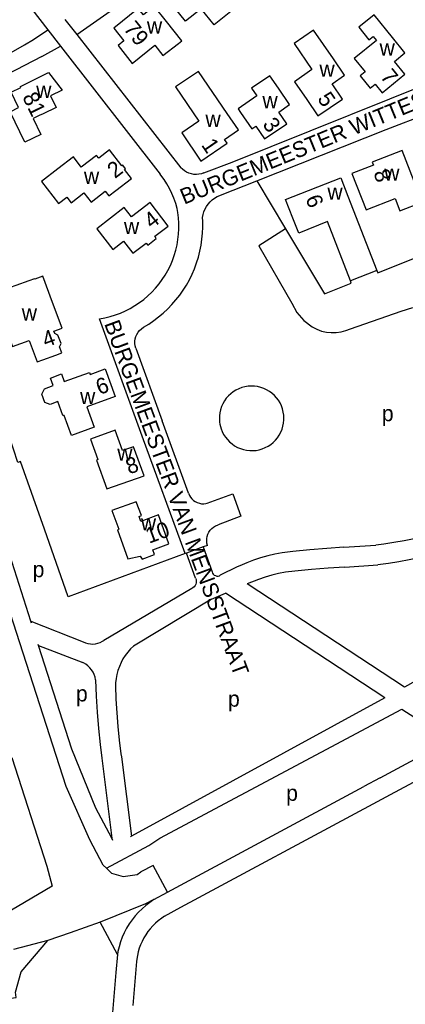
# Model space of a CAD drawing. Extents: x 159261 to 160849, y 382514 to 384534.
# Drawn here: x 159758.4 to 159856, y 382712.8 to 382961.9 of the extents above; entities that cross this region are included whole.
import ezdxf

# ---------------------------------------------------------------- set-up
doc = ezdxf.new("R2010")
doc.units = 0
for name, color, linetype in [('BLT_Basislijn', 7, 'Continuous'), ('BLT_Bebouwing', 7, 'Continuous'), ('BLT_Centroide', 7, 'Continuous'), ('BLT_Huisnummer', 7, 'Continuous'), ('BLT_Straatnaam_verkleind', 7, 'Continuous')]:
    doc.layers.add(name, color=color, linetype=linetype)

msp = doc.modelspace()

# ---------------------------------------------------------------- linework, layer by layer
at = {"layer": 'BLT_Basislijn'}
for p, q in [((159761.44, 382964.54), (159765.48, 382959.35)), ((159769.79, 382961.98), (159772.81, 382958.13)), ((159761.85, 382956.86), (159765.48, 382959.35)), ((159765.48, 382959.35), (159768.7, 382955.22)), ((159772.81, 382958.13), (159799.17, 382924.44)), ((159763.99, 382952.63), (159768.7, 382955.22)), ((159768.7, 382955.22), (159793.89, 382922.86)), ((159851.1, 382934.1), (159871.08, 382941.92)), ((159818.39, 382921.14), (159851.1, 382934.1)), ((159809.22, 382917.51), (159818.39, 382921.14)), ((159789.4, 382856.54), (159778.58, 382886.26)), ((159787.73, 382878.78), (159794.41, 382860.43)), ((159801.09, 382842.09), (159794.41, 382860.43)), ((159800.22, 382826.83), (159789.4, 382856.54)), ((159770.66, 382815.94), (159764.63, 382833.06)), ((159804.82, 382828.53), (159800.59, 382826.97)), ((159805.89, 382828.92), (159804.82, 382828.53)), ((159804.82, 382828.53), (159807.06, 382822.23)), ((159840.43, 382828.43), (159848.5, 382829.01)), ((159800.22, 382826.83), (159770.66, 382815.94)), ((159800.59, 382826.97), (159800.22, 382826.83)), ((159802.85, 382820.62), (159800.59, 382826.97)), ((159813.43, 382823.46), (159809.12, 382821.34)), ((159840.7, 382823.44), (159849.02, 382824.03)), ((159801.9, 382818.02), (159779.67, 382804.86)), ((159855.75, 382793.04), (159815.92, 382819.16)), ((159806.89, 382815.32), (159787.14, 382803.46)), ((159806.89, 382815.32), (159810.42, 382816.79)), ((159850.78, 382790.32), (159810.42, 382816.79)), ((159761.17, 382809.71), (159774.4, 382804.53)), ((159761.32, 382809.24), (159761.17, 382809.71)), ((159763.14, 382803.57), (159763.05, 382803.86)), ((159763.14, 382803.57), (159774.3, 382799.3)), ((159855.11, 382787.5), (159867.3, 382779.61)), ((159849.56, 382770.13), (159867.3, 382779.61)), ((159779.11, 382775.08), (159781.67, 382754.81)), ((159784.11, 382775.44), (159786.67, 382755.32)), ((159852.2, 382765.87), (159871.96, 382776.44)), ((159849.56, 382770.13), (159845.49, 382767.95)), ((159795.75, 382741.2), (159845.49, 382767.95)), ((159847.84, 382763.54), (159852.2, 382765.87)), ((159799.16, 382737.36), (159847.84, 382763.54)), ((159786.67, 382755.32), (159786.38, 382755.16)), ((159781.96, 382754.24), (159781.67, 382754.81)), ((159792.14, 382747.95), (159789.05, 382746.31)), ((159795.75, 382741.2), (159792.14, 382747.95)), ((159792.32, 382739.35), (159795.75, 382741.2)), ((159795.01, 382735.12), (159799.16, 382737.36)), ((159778.72, 382733.59), (159771.15, 382730.86)), ((159783.12, 382725.42), (159778.72, 382733.59)), ((159771.15, 382730.86), (159765.49, 382728.98)), ((159783.12, 382725.42), (159782.68, 382720.86)), ((159787.93, 382723.65), (159787.01, 382712.52)), ((159782.68, 382720.86), (159781.84, 382710.7))]:
    msp.add_line(p, q, dxfattribs=at)
for points in [[(159772.81, 382958.13), (159791.09, 382971.03), (159842.19, 383011.31)], [(159804.96, 382923.13), (159812.17, 382925.83), (159871.81, 382949.78), (159881.19, 382974.39)], [(159722.07, 382937.89), (159726.37, 382939.56), (159730.64, 382941.3), (159734.88, 382943.12), (159739.09, 382945.02), (159743.26, 382946.98), (159747.4, 382949.02), (159751.5, 382951.13), (159755.57, 382953.31), (159759.6, 382955.56), (159761.85, 382956.86)], [(159763.99, 382952.63), (159744.23, 382942.41), (159720.77, 382932.12), (159721.69, 382929.16)], [(159798.21, 382914.15), (159797.84, 382915.45), (159797.4, 382916.72), (159796.89, 382917.97), (159796.3, 382919.18), (159795.64, 382920.36), (159794.91, 382921.49), (159794.11, 382922.58), (159793.89, 382922.86)], [(159804.96, 382923.13), (159804.35, 382922.92), (159803.72, 382922.79), (159803.08, 382922.74), (159802.44, 382922.77), (159801.81, 382922.88), (159801.19, 382923.07), (159800.61, 382923.33), (159800.06, 382923.66), (159799.55, 382924.06), (159799.17, 382924.44)], [(159818.39, 382921.14), (159825.67, 382908.96)], [(159780.29, 382747.23), (159779.46, 382747.99), (159776.13, 382754.43), (159770.11, 382767.88), (159727.46, 382900), (159720.82, 382918.3)], [(159804.64, 382911.9), (159804.78, 382912.63), (159804.99, 382913.34), (159805.27, 382914.02), (159805.63, 382914.67), (159806.06, 382915.27), (159806.55, 382915.83), (159807.1, 382916.33), (159807.69, 382916.77), (159808.33, 382917.14), (159809.01, 382917.44), (159809.22, 382917.51)], [(159778.58, 382886.26), (159779.93, 382886.5), (159781.27, 382886.83), (159782.58, 382887.23), (159783.87, 382887.7), (159785.13, 382888.25), (159786.35, 382888.87), (159787.54, 382889.57), (159788.68, 382890.33), (159789.78, 382891.15), (159790.83, 382892.04), (159791.83, 382892.99), (159792.76, 382893.99), (159793.64, 382895.05), (159794.46, 382896.16), (159795.2, 382897.31), (159795.88, 382898.5), (159796.49, 382899.73), (159797.03, 382901), (159797.49, 382902.29), (159797.88, 382903.61), (159798.19, 382904.95), (159798.42, 382906.3), (159798.57, 382907.67), (159798.65, 382909.04), (159798.64, 382910.41), (159798.55, 382911.78), (159798.38, 382913.15), (159798.21, 382914.15)], [(159789.7, 382884.12), (159791.02, 382884.91), (159792.3, 382885.78), (159793.52, 382886.7), (159794.7, 382887.69), (159795.83, 382888.74), (159796.9, 382889.85), (159797.91, 382891.01), (159798.86, 382892.22), (159799.75, 382893.48), (159800.57, 382894.78), (159801.32, 382896.12), (159802, 382897.51), (159802.61, 382898.92), (159803.14, 382900.36), (159803.6, 382901.83), (159803.98, 382903.33), (159804.28, 382904.84), (159804.5, 382906.36), (159804.64, 382907.89), (159804.71, 382909.43), (159804.69, 382910.97), (159804.64, 382911.9)], [(159825.67, 382908.96), (159818.91, 382904.69), (159827.24, 382890.18), (159828.54, 382887.81), (159830.26, 382885.81), (159832.36, 382884.22), (159833.53, 382883.59), (159834.75, 382883.09), (159835.99, 382882.86), (159837.23, 382882.77), (159838.48, 382882.8), (159839.71, 382882.97), (159840.92, 382883.26), (159842.09, 382883.68), (159854.89, 382888.14), (159857.84, 382889.09)], [(159825.67, 382908.96), (159835.49, 382892.54), (159842.3, 382895.25), (159842.06, 382895.86)], [(159848.75, 382898.48), (159848.97, 382897.9), (159864.82, 382904.2), (159887.39, 382888.81), (159909.96, 382909.12)], [(159761.17, 382809.71), (159747.49, 382852.41), (159733.04, 382898.48)], [(159787.73, 382878.78), (159787.58, 382879.37), (159787.51, 382879.97), (159787.52, 382880.58), (159787.61, 382881.18), (159787.77, 382881.76), (159788.02, 382882.31), (159788.33, 382882.83), (159788.71, 382883.3), (159789.15, 382883.72), (159789.7, 382884.12)], [(159825.25, 382861.06), (159825.21, 382861.86), (159825.09, 382862.66), (159824.89, 382863.45), (159824.62, 382864.21), (159824.27, 382864.94), (159823.85, 382865.63), (159823.36, 382866.27), (159822.82, 382866.87), (159822.21, 382867.41), (159821.56, 382867.89), (159820.87, 382868.3), (159820.13, 382868.64), (159819.37, 382868.9), (159818.58, 382869.09), (159817.78, 382869.2), (159816.97, 382869.23), (159816.17, 382869.18), (159815.37, 382869.05), (159814.59, 382868.84), (159813.83, 382868.56), (159813.11, 382868.2), (159812.42, 382867.77), (159811.78, 382867.28), (159811.19, 382866.73), (159810.66, 382866.12), (159810.19, 382865.46), (159809.79, 382864.76), (159809.46, 382864.02), (159809.2, 382863.25), (159809.02, 382862.46), (159808.93, 382861.66), (159808.91, 382860.85), (159808.97, 382860.05), (159809.05, 382859.55)], [(159764.63, 382833.06), (159758.6, 382850.17), (159757.88, 382849.88), (159753.48, 382863.42), (159754.23, 382863.79), (159753.21, 382866.55)], [(159809.05, 382859.55), (159809.33, 382858.44), (159809.62, 382857.72), (159809.98, 382857), (159810.42, 382856.32), (159810.92, 382855.68), (159811.48, 382855.1), (159812.1, 382854.58), (159812.76, 382854.12), (159813.47, 382853.72), (159814.21, 382853.4), (159814.98, 382853.16), (159815.77, 382852.99), (159816.57, 382852.9), (159817.38, 382852.89), (159818.19, 382852.96), (159818.98, 382853.11), (159819.76, 382853.34), (159820.51, 382853.64), (159821.22, 382854.02), (159821.9, 382854.46), (159822.52, 382854.97), (159823.1, 382855.54), (159823.62, 382856.16), (159824.07, 382856.83), (159824.45, 382857.54), (159824.76, 382858.29), (159825, 382859.06), (159825.16, 382859.85), (159825.24, 382860.66), (159825.25, 382861.06)], [(159801.09, 382842.09), (159801.31, 382841.57), (159801.59, 382841.1), (159801.94, 382840.67), (159802.35, 382840.29), (159802.8, 382839.98), (159803.3, 382839.73), (159803.83, 382839.56), (159804.37, 382839.47), (159804.93, 382839.46), (159805.48, 382839.52), (159805.8, 382839.6)], [(159805.8, 382839.6), (159812.32, 382841.97), (159814.37, 382836.32), (159808.63, 382834.13)], [(159941.53, 382838.94), (159858.63, 382794.61), (159855.75, 382793.04)], [(159805.89, 382828.92), (159805.75, 382829.48), (159805.69, 382830.05), (159805.71, 382830.63), (159805.82, 382831.19), (159806, 382831.74), (159806.25, 382832.26), (159806.57, 382832.73), (159806.96, 382833.16), (159807.4, 382833.52), (159807.89, 382833.83), (159808.41, 382834.06), (159808.63, 382834.13)], [(159868.11, 382833.46), (159865.67, 382832.63), (159863.19, 382831.87), (159860.69, 382831.19), (159858.18, 382830.58), (159855.64, 382830.06), (159853.09, 382829.61), (159850.53, 382829.24), (159848.5, 382829.01)], [(159840.43, 382828.43), (159836.11, 382828.15), (159831.8, 382827.79), (159827.5, 382827.35), (159824.77, 382827.03)], [(159869.8, 382828.75), (159867.28, 382827.89), (159864.73, 382827.11), (159862.16, 382826.4), (159859.57, 382825.77), (159856.97, 382825.22), (159854.34, 382824.75), (159851.71, 382824.35), (159849.02, 382824.03)], [(159824.77, 382827.03), (159822.94, 382826.68), (159821.13, 382826.25), (159819.34, 382825.74), (159817.57, 382825.16), (159815.83, 382824.5), (159814.11, 382823.77), (159813.43, 382823.46)], [(159840.7, 382823.44), (159836.46, 382823.17), (159832.23, 382822.81), (159828.01, 382822.38), (159825.61, 382822.1)], [(159802.85, 382820.62), (159802.99, 382820.26), (159803.04, 382819.87), (159803.02, 382819.48), (159802.92, 382819.1), (159802.74, 382818.75), (159802.5, 382818.44), (159802.2, 382818.19), (159801.9, 382818.02)], [(159807.06, 382822.23), (159807.18, 382821.91), (159807.37, 382821.64), (159807.62, 382821.41), (159807.92, 382821.26), (159808.24, 382821.17), (159808.58, 382821.17), (159808.9, 382821.24), (159809.12, 382821.34)], [(159825.61, 382822.1), (159823.89, 382821.77), (159822.18, 382821.36), (159820.5, 382820.87), (159818.84, 382820.31), (159815.92, 382819.16)], [(159781.67, 382754.81), (159777.66, 382762.41), (159771.54, 382777.35), (159763.14, 382803.57)], [(159774.4, 382804.53), (159774.99, 382804.28), (159775.6, 382804.09), (159776.24, 382803.99), (159776.88, 382803.96), (159777.52, 382804.02), (159778.15, 382804.15), (159778.76, 382804.36), (159779.33, 382804.65), (159779.67, 382804.86)], [(159787.14, 382803.46), (159786.39, 382802.72), (159785.7, 382801.92), (159785.07, 382801.08), (159784.5, 382800.18), (159784.01, 382799.25), (159783.58, 382798.28), (159783.23, 382797.29), (159782.96, 382796.27), (159782.76, 382795.23), (159782.65, 382794.18), (159782.61, 382793.47)], [(159777.57, 382794.92), (159777.43, 382795.58), (159777.21, 382796.23), (159776.92, 382796.85), (159776.55, 382797.43), (159776.12, 382797.96), (159775.63, 382798.43), (159775.09, 382798.85), (159774.51, 382799.2), (159774.3, 382799.3)], [(159777.57, 382794.92), (159777.74, 382790.8), (159777.98, 382786.7), (159778.31, 382782.59), (159778.71, 382778.5), (159779.11, 382775.08)], [(159782.61, 382793.47), (159782.73, 382790), (159782.93, 382786.54), (159783.21, 382783.08), (159783.57, 382779.62), (159784, 382776.18), (159784.11, 382775.44)], [(159850.78, 382790.32), (159786.67, 382755.32)], [(159780.29, 382747.23), (159791.04, 382753.02), (159793.87, 382754.84), (159855.11, 382787.5)], [(159756.33, 382775.23), (159765.23, 382747.73), (159766.61, 382742.69), (159754.45, 382735.53), (159742.44, 382733.23), (159727.77, 382732.1)], [(159780.29, 382747.23), (159781.62, 382745.96), (159784.58, 382745.16), (159788.07, 382745.68), (159789.05, 382746.31)], [(159792.32, 382739.35), (159790.24, 382738.24), (159778.72, 382733.59)], [(159792.32, 382739.35), (159791.3, 382738.58), (159790.29, 382737.82), (159789.33, 382736.99), (159788.43, 382736.11), (159787.58, 382735.17), (159786.8, 382734.18), (159786.08, 382733.14), (159785.42, 382732.06), (159784.82, 382730.9)], [(159795.01, 382735.12), (159794.32, 382734.6), (159793.44, 382733.93), (159792.72, 382733.31), (159792.04, 382732.65), (159791.4, 382731.94), (159790.82, 382731.2), (159790.28, 382730.42), (159789.79, 382729.61), (159789.33, 382728.73)], [(159784.82, 382730.9), (159784.33, 382729.78), (159783.89, 382728.59), (159783.53, 382727.38), (159783.24, 382726.15), (159783.12, 382725.42)], [(159750.35, 382713.1), (159751.66, 382713.74), (159757.47, 382714.56), (159757.28, 382715.86), (159758.77, 382721.07), (159765.49, 382728.98)], [(159765.49, 382728.98), (159756.8, 382726.65)], [(159789.33, 382728.73), (159788.96, 382727.9), (159788.63, 382727.01), (159788.36, 382726.1), (159788.15, 382725.18), (159787.99, 382724.21), (159787.93, 382723.65)]]:
    msp.add_lwpolyline(points, dxfattribs=at)
at = {"layer": 'BLT_Bebouwing'}
for p, q in [((159841.42, 382917.23), (159848.75, 382898.48)), ((159848.75, 382898.48), (159842.06, 382895.86))]:
    msp.add_line(p, q, dxfattribs=at)
for points in [[(159807.56, 382973.58), (159813.91, 382965.67), (159807.6, 382960.6), (159804.31, 382964.69), (159800.34, 382961.5), (159797.46, 382965.08), (159794.33, 382968.97), (159800.67, 382974.05), (159803.59, 382970.4), (159807.56, 382973.58)], [(159798.58, 382955.93), (159799.37, 382956.54), (159795.53, 382961.42), (159792.43, 382965.35), (159789.66, 382963.1), (159788.34, 382964.78), (159782.16, 382959.73), (159784.69, 382956.55), (159783.25, 382955.41), (159786.86, 382950.87), (159792.6, 382955.43), (159794.62, 382952.87), (159798.58, 382955.93)], [(159852.72, 382957.38), (159848.11, 382963.1), (159844.24, 382959.98), (159846.76, 382956.85), (159847.8, 382957.68), (159848.64, 382956.64), (159843.04, 382952.12), (159845.83, 382948.69), (159844.58, 382947.7), (159847.11, 382944.57), (159848.35, 382945.58), (159850.12, 382943.42), (159855.83, 382948.15), (159853.27, 382951.34), (159855.86, 382953.49), (159852.72, 382957.38)], [(159840.1, 382941.81), (159837.47, 382945.65), (159840.58, 382947.87), (159837.75, 382952), (159832.76, 382959.27), (159827.8, 382955.87), (159832.34, 382949.29), (159827.9, 382946.22), (159831, 382941.68), (159833.82, 382937.55), (159840.1, 382941.81)], [(159758.68, 382944.76), (159758.54, 382945.05), (159765.68, 382948.54), (159769.13, 382944.07), (159766.17, 382942.65), (159767.57, 382939.74), (159764.26, 382938.13), (159763.26, 382937.68), (159761.75, 382936.91), (159763.7, 382932.88), (159759.66, 382930.93)], [(159813.71, 382934.02), (159810.9, 382938.16), (159803.65, 382948.83), (159797.8, 382944.95), (159803.7, 382936.28), (159799.36, 382933.33), (159804.24, 382926.15), (159810.86, 382930.64), (159810.23, 382931.57), (159813.71, 382934.02)], [(159826.65, 382940.42), (159823.83, 382944.55), (159821.65, 382947.75), (159817.07, 382944.63), (159818.42, 382942.65), (159813.63, 382939.39), (159814.29, 382938.41), (159817.11, 382934.28), (159818.09, 382934.96), (159820.32, 382931.76), (159825.96, 382935.58), (159823.92, 382938.55), (159826.65, 382940.42)], [(159759.66, 382930.93), (159755.93, 382938.64), (159758.07, 382939.72), (159756.21, 382943.57), (159758.68, 382944.76)], [(159771.94, 382927.23), (159767.99, 382924.16), (159763.9, 382920.98), (159768.2, 382915.43), (159770.26, 382917.03), (159771.37, 382915.6), (159774.58, 382918.09), (159776.43, 382915.73), (159780.03, 382918.52), (159780.95, 382917.33), (159782.71, 382918.7), (159786.66, 382921.76), (159784.88, 382924.02), (159785.15, 382924.22), (159784.49, 382925.08), (159784.24, 382924.92), (159781.08, 382928.99), (159778.38, 382926.92), (159777.84, 382927.59), (159773.94, 382924.59), (159771.94, 382927.23)], [(159847.59, 382925.89), (159847.89, 382925.13), (159842.43, 382923), (159846.05, 382913.77), (159853.39, 382916.64), (159854.6, 382913.55), (159860.26, 382915.77), (159855.15, 382928.82), (159847.59, 382925.89)], [(159842.06, 382895.86), (159836.24, 382910.83), (159828.98, 382907.94), (159827.48, 382911.74), (159825.64, 382916.4), (159839.61, 382921.88), (159841.42, 382917.23)], [(159777.87, 382909.01), (159781.93, 382903.79), (159784.62, 382905.89), (159786.99, 382902.81), (159790.35, 382905.4), (159790.8, 382904.86), (159792.92, 382906.56), (159792.57, 382907.12), (159795.9, 382909.71), (159791.35, 382915.64), (159786.65, 382912.01), (159784.78, 382914.38), (159777.87, 382909.01)], [(159762.14, 382896.38), (159760.71, 382895.87), (159757.38, 382894.64), (159755.94, 382894.13), (159751.62, 382892.54), (159756.53, 382879.22), (159760.78, 382880.77), (159762.78, 382875.34), (159764.19, 382875.84), (159767.54, 382877.05), (159769.02, 382877.59), (159768.45, 382879.16), (159768.84, 382879.97), (159768.01, 382882.13), (159767.22, 382882.5), (159767.01, 382883.08), (159769.07, 382883.84), (159766.63, 382890.36), (159764.22, 382897.02), (159762.18, 382896.26), (159762.14, 382896.38)], [(159769.61, 382870.36), (159775.99, 382872.65), (159776.17, 382872.19), (159780.02, 382873.6), (159782.55, 382866.59), (159775.34, 382863.94), (159777.17, 382858.83), (159771.48, 382856.69), (159769.61, 382861.8), (159769.25, 382861.77), (159768.01, 382865.28), (159766.09, 382864.57), (159764.73, 382865.08), (159763.98, 382867.2), (159764.63, 382868.52), (159766.87, 382869.35), (159766.16, 382871.26), (159768.9, 382872.28), (159769.61, 382870.36)], [(159776.28, 382855.82), (159778.14, 382850.64), (159777.76, 382850.51), (159780.44, 382843.24), (159789.83, 382846.55), (159787.2, 382853.89), (159784.38, 382852.88), (159782.49, 382858.04), (159776.28, 382855.82)], [(159785.77, 382825.54), (159788.85, 382826.19), (159789.37, 382825.47), (159792.52, 382826.63), (159792.1, 382827.83), (159796.14, 382829.31), (159793.47, 382836.62), (159789.01, 382835), (159788.56, 382836.21), (159789.17, 382836.44), (159787.88, 382839.96), (159781.68, 382837.73), (159783.43, 382832.98), (159783.13, 382832.85), (159785.77, 382825.54)]]:
    msp.add_lwpolyline(points, dxfattribs=at)

# ---------------------------------------------------------------- texts
at = {"layer": 'BLT_Centroide'}
for s, p in [('w', (159790.56, 382958.41)), ('w', (159849.45, 382952.84)), ('w', (159834.23, 382947.47)), ('w', (159762.53, 382942.14)), ('w', (159819.8, 382939.5)), ('w', (159805.38, 382934.78)), ('w', (159774.62, 382920.38)), ('w', (159850.64, 382921.19)), ('w', (159836.25, 382916.38)), ('w', (159784.75, 382907.67)), ('w', (159758.88, 382885.8)), ('w', (159773.64, 382864.66)), ('p', (159850.03, 382860.33)), ('w', (159783.06, 382850.33)), ('w', (159789.03, 382832.72)), ('p', (159761.64, 382820.87)), ('p', (159772.6, 382789.44)), ('p', (159811.09, 382788.11)), ('p', (159825.81, 382764.29))]:
    msp.add_text(s, height=4, dxfattribs=at).set_placement(p)
at = {"layer": 'BLT_Huisnummer'}
for s, rotation, p in [('79', 308.5042, (159784.48, 382959.58)), ('7', 308.9314, (159849.45, 382947.44)), ('81', 295.8629, (159758.95, 382942.39)), ('5', 304.3097, (159833.58, 382941.9)), ('3', 304.7453, (159819.68, 382935.44)), ('1', 304.2172, (159804.2, 382930.21)), ('2', 37.8006, (159782.49, 382921.59)), ('8', 291.3891, (159847.81, 382923.16)), ('6', 291.5567, (159830.62, 382916.71)), ('4', 37.7988, (159791.76, 382908.86)), ('4', 20.3927, (159764.96, 382878.91)), ('6', 20.1571, (159778.53, 382866.93)), ('8', 19.4087, (159786.04, 382846.84)), ('10', 20.073, (159791.1, 382829.32))]:
    msp.add_text(s, height=4, rotation=rotation, dxfattribs=at).set_placement(p)
at = {"layer": 'BLT_Straatnaam_verkleind'}
for s, rotation, p in [('BURGEMEESTER WITTESTRAAT', 22.2188, (159799.99, 382915.09)), ('BURGEMEESTER VAN MENSSTRAAT', 290.274, (159779.7, 382885.01))]:
    msp.add_text(s, height=4, rotation=rotation, dxfattribs=at).set_placement(p)

doc.saveas('drawing.dxf')
